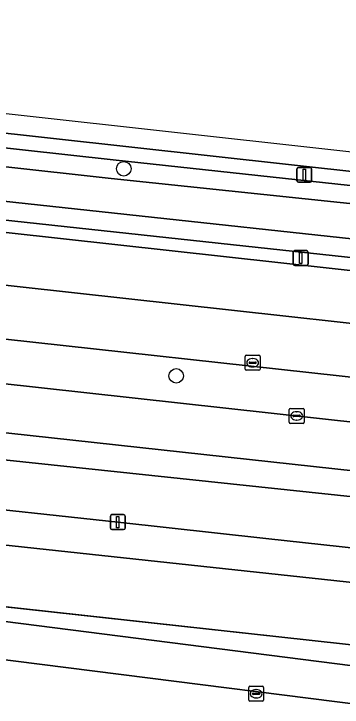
# Model space of a CAD drawing. Extents: x 162184 to 163154, y 385507 to 386516.
# Drawn here: x 162458.86 to 162480.91, y 386426.81 to 386473.4 of the extents above; entities that cross this region are included whole.
import ezdxf

# ---------------------------------------------------------------- set-up
doc = ezdxf.new("R2010")
doc.units = 0
for name, color, linetype in [('IMGEO_Berm_groen', 7, 'Continuous'), ('IMGEO_Boom', 7, 'Continuous'), ('IMGEO_Fietspad_gesloten', 7, 'Continuous'), ('IMGEO_Groenvoorziening', 7, 'Continuous'), ('IMGEO_Hek', 7, 'Continuous'), ('IMGEO_Kolk', 7, 'Continuous'), ('IMGEO_Lichtmast', 7, 'Continuous'), ('IMGEO_Oever', 7, 'Continuous'), ('IMGEO_OVBaan_gesloten', 7, 'Continuous'), ('IMGEO_Parkeervlak_open', 7, 'Continuous'), ('IMGEO_Rijbaan_lokaal_open', 7, 'Continuous'), ('IMGEO_Rijbaan_regionaal_gesloten', 7, 'Continuous'), ('IMGEO_Voetpad_open', 7, 'Continuous'), ('IMGEO_Waterloop', 7, 'Continuous')]:
    doc.layers.add(name, color=color, linetype=linetype)

msp = doc.modelspace()

# ---------------------------------------------------------------- linework, layer by layer
at = {"layer": 'IMGEO_Berm_groen'}
for points in [[(162541.252, 386456.199), (162397.539, 386472.113), (162395.318, 386472.359), (162394.948, 386471.487), (162397.779, 386471.186), (162400.841, 386470.909), (162402.12, 386470.769), (162422.559, 386468.367), (162447.197, 386465.623), (162450.483, 386465.257), (162465.526, 386463.582), (162499.024, 386459.971), (162501.305, 386459.689), (162516.904, 386457.789), (162537.483, 386455.491)], [(162570.818, 386447.339), (162569.607, 386447.487), (162568.012, 386447.875), (162562.087, 386448.548), (162547.314, 386449.891), (162535.294, 386451.198), (162450.21, 386460.422), (162446.971, 386460.788), (162401.545, 386466.031), (162397.25, 386466.468), (162393.017, 386466.943), (162392.606, 386465.976)], [(162392.606, 386465.976), (162396.664, 386465.528), (162542.092, 386449.462), (162563.316, 386447.453)], [(162613.988, 386438.091), (162606.697, 386438.297), (162597.59, 386438.678), (162578.374, 386439.662), (162558.009, 386441.049), (162541.026, 386442.441), (162445.632, 386452.94), (162395.715, 386458.384), (162389.661, 386459.044), (162389.661, 386459.044), (162388.471, 386456.244)], [(162388.471, 386456.244), (162388.471, 386456.244), (162395.33, 386455.487), (162519.79, 386441.76)], [(162511.316, 386439.442), (162452.562, 386445.864), (162394.901, 386452.259), (162387.143, 386453.119), (162386.302, 386451.14)], [(162386.302, 386451.14), (162410.16, 386448.539), (162420.849, 386447.373), (162445.492, 386444.783), (162513.786, 386437.543)]]:
    msp.add_lwpolyline(points, dxfattribs=at)
at = {"layer": 'IMGEO_Boom'}
for centre in [(162466.237, 386462.993), (162469.76, 386449.076)]:
    msp.add_circle(centre, 0.489, dxfattribs=at)
at = {"layer": 'IMGEO_Fietspad_gesloten'}
for points in [[(162420.849, 386447.373), (162410.16, 386448.539), (162409.778, 386445.416), (162413.301, 386445.028), (162415.005, 386444.81), (162431.632, 386443.01), (162440.398, 386442.014), (162453.79, 386440.539), (162465.837, 386439.248), (162475.78, 386438.147), (162491.163, 386436.474), (162495.383, 386436.058), (162512.845, 386434.099), (162535.416, 386431.622), (162535.473, 386431.8), (162546.282, 386431.799), (162555.818, 386431.981)], [(162619.523, 386432.354), (162616.897, 386432.615), (162613.714, 386432.942), (162606.078, 386434.165), (162566.111, 386435.21), (162535.834, 386435.272), (162524.914, 386436.329), (162513.786, 386437.543), (162445.492, 386444.783), (162420.849, 386447.373)]]:
    msp.add_lwpolyline(points, dxfattribs=at)
at = {"layer": 'IMGEO_Groenvoorziening'}
for points in [[(162437.945, 386439.898), (162437.422, 386435.841), (162439.369, 386435.627), (162509.644, 386427.917), (162510.266, 386432.099), (162457.261, 386437.815), (162442.374, 386439.42)], [(162509.644, 386427.917), (162439.369, 386435.627), (162439.29, 386434.984), (162509.365, 386426.039)]]:
    msp.add_lwpolyline(points, close=True, dxfattribs=at)
at = {"layer": 'IMGEO_Hek'}
msp.add_lwpolyline([(162437.422, 386435.841), (162512.792, 386427.572)], dxfattribs=at)
at = {"layer": 'IMGEO_Kolk'}
for p, q in [((162474.397, 386449.53), (162474.397, 386450.382)), ((162474.472, 386450.456), (162475.324, 386450.456)), ((162474.885, 386450.236), (162474.91, 386450.236)), ((162475.398, 386450.382), (162475.398, 386449.53)), ((162474.656, 386449.95), (162474.656, 386449.962)), ((162475.094, 386449.913), (162474.696, 386449.913)), ((162474.699, 386449.999), (162475.097, 386449.999)), ((162475.14, 386449.962), (162475.14, 386449.95)), ((162475.324, 386449.456), (162474.472, 386449.456)), ((162474.908, 386449.676), (162474.883, 386449.676)), ((162477.357, 386445.959), (162477.357, 386446.811)), ((162477.432, 386446.885), (162478.284, 386446.885)), ((162477.845, 386446.665), (162477.87, 386446.665)), ((162478.358, 386446.811), (162478.358, 386445.959)), ((162477.616, 386446.379), (162477.616, 386446.391)), ((162478.054, 386446.342), (162477.656, 386446.342)), ((162477.659, 386446.428), (162478.057, 386446.428)), ((162477.868, 386446.105), (162477.843, 386446.105)), ((162478.1, 386446.391), (162478.1, 386446.379)), ((162478.284, 386445.885), (162477.432, 386445.885)), ((162474.633, 386427.288), (162474.633, 386428.14)), ((162474.708, 386428.214), (162475.56, 386428.214)), ((162475.121, 386427.994), (162475.146, 386427.994)), ((162475.634, 386428.14), (162475.634, 386427.288)), ((162474.892, 386427.708), (162474.892, 386427.72)), ((162475.33, 386427.671), (162474.932, 386427.671)), ((162474.935, 386427.757), (162475.333, 386427.757)), ((162475.144, 386427.434), (162475.119, 386427.434)), ((162475.376, 386427.72), (162475.376, 386427.708)), ((162475.56, 386427.214), (162474.708, 386427.214))]:
    msp.add_line(p, q, dxfattribs=at)
for points in [[(162474.397, 386449.53), (162474.397, 386450.382)], [(162474.472, 386450.456), (162475.324, 386450.456)], [(162475.398, 386450.382), (162475.398, 386449.53)], [(162475.324, 386449.456), (162474.472, 386449.456)], [(162477.357, 386445.959), (162477.357, 386446.811)], [(162477.432, 386446.885), (162478.284, 386446.885)], [(162478.358, 386446.811), (162478.358, 386445.959)], [(162478.284, 386445.885), (162477.432, 386445.885)], [(162474.633, 386427.288), (162474.633, 386428.14)], [(162474.708, 386428.214), (162475.56, 386428.214)], [(162475.634, 386428.14), (162475.634, 386427.288)], [(162475.56, 386427.214), (162474.708, 386427.214)]]:
    msp.add_lwpolyline(points, dxfattribs=at)
for centre, radius, start, end in [((162474.474, 386450.38), 0.0765, 91.552, 178.448), ((162474.474, 386450.38), 0.0765, 91.552, 178.448), ((162475.322, 386450.38), 0.0765, 1.552, 88.448), ((162475.322, 386450.38), 0.0765, 1.552, 88.448), ((162474.696, 386449.959), 0.0403, 85.8775, 175.7526), ((162474.693, 386449.949), 0.0366, 178.938, 274.7102), ((162475.097, 386449.956), 0.043, 264.8664, 352.4533), ((162475.101, 386449.961), 0.0386, 1.7309, 96.639), ((162474.474, 386449.532), 0.0765, 181.552, 268.448), ((162474.474, 386449.532), 0.0765, 181.552, 268.448), ((162475.322, 386449.532), 0.0765, 271.552, 358.448), ((162475.322, 386449.532), 0.0765, 271.552, 358.448), ((162477.434, 386446.809), 0.0765, 91.552, 178.448), ((162477.434, 386446.809), 0.0765, 91.552, 178.448), ((162478.282, 386446.809), 0.0765, 1.552, 88.448), ((162478.282, 386446.809), 0.0765, 1.552, 88.448), ((162477.656, 386446.388), 0.0403, 85.8775, 175.7526), ((162477.653, 386446.378), 0.0366, 178.938, 274.7102), ((162478.057, 386446.385), 0.043, 264.8664, 352.4533), ((162478.061, 386446.39), 0.0386, 1.7309, 96.639), ((162477.434, 386445.961), 0.0765, 181.552, 268.448), ((162477.434, 386445.961), 0.0765, 181.552, 268.448), ((162478.282, 386445.961), 0.0765, 271.552, 358.448), ((162478.282, 386445.961), 0.0765, 271.552, 358.448), ((162474.71, 386428.138), 0.0765, 91.552, 178.448), ((162474.71, 386428.138), 0.0765, 91.552, 178.448), ((162475.558, 386428.138), 0.0765, 1.552, 88.448), ((162475.558, 386428.138), 0.0765, 1.552, 88.448), ((162474.932, 386427.717), 0.0403, 85.8775, 175.7526), ((162474.929, 386427.707), 0.0366, 178.938, 274.7102), ((162475.333, 386427.714), 0.043, 264.8664, 352.4533), ((162475.337, 386427.719), 0.0386, 1.7309, 96.639), ((162474.71, 386427.29), 0.0765, 181.552, 268.448), ((162474.71, 386427.29), 0.0765, 181.552, 268.448), ((162475.558, 386427.29), 0.0765, 271.552, 358.448), ((162475.558, 386427.29), 0.0765, 271.552, 358.448)]:
    msp.add_arc(centre, radius, start, end, dxfattribs=at)
for centre, major_axis, ratio, start_param, end_param in [((162474.884, 386449.956), (-0.387, 0.002), 0.722429, 4.712389, 7.853982), ((162474.909, 386449.956), (-0.39, 0.002), 0.717154, 1.570796, 4.712389), ((162477.844, 386446.385), (-0.387, 0.002), 0.722429, 4.712389, 7.853982), ((162477.869, 386446.385), (-0.39, 0.002), 0.717154, 1.570796, 4.712389), ((162475.12, 386427.714), (-0.387, 0.002), 0.722429, 4.712389, 7.853982), ((162475.145, 386427.714), (-0.39, 0.002), 0.717154, 1.570796, 4.712389)]:
    msp.add_ellipse(centre, major_axis=major_axis, ratio=ratio, start_param=start_param, end_param=end_param, dxfattribs=at)
at = {"layer": 'IMGEO_Lichtmast'}
for p, q in [((162477.872, 386462.182), (162477.872, 386462.982)), ((162477.872, 386462.982), (162477.872, 386462.182)), ((162477.972, 386463.082), (162478.762, 386463.082)), ((162478.762, 386463.082), (162477.972, 386463.082)), ((162478.862, 386462.982), (162478.862, 386462.182)), ((162478.862, 386462.182), (162478.862, 386462.982)), ((162478.762, 386462.082), (162477.972, 386462.082)), ((162477.972, 386462.082), (162478.762, 386462.082)), ((162477.628, 386456.59), (162477.628, 386457.39)), ((162477.628, 386457.39), (162477.628, 386456.59)), ((162477.728, 386457.49), (162478.518, 386457.49)), ((162478.518, 386457.49), (162477.728, 386457.49)), ((162478.618, 386457.39), (162478.618, 386456.59)), ((162478.618, 386456.59), (162478.618, 386457.39)), ((162478.518, 386456.49), (162477.728, 386456.49)), ((162477.728, 386456.49), (162478.518, 386456.49)), ((162465.342, 386438.848), (162465.342, 386439.648)), ((162465.342, 386439.648), (162465.342, 386438.848)), ((162465.442, 386439.748), (162466.232, 386439.748)), ((162466.232, 386439.748), (162465.442, 386439.748)), ((162466.332, 386439.648), (162466.332, 386438.848)), ((162466.332, 386438.848), (162466.332, 386439.648)), ((162466.232, 386438.748), (162465.442, 386438.748)), ((162465.442, 386438.748), (162466.232, 386438.748))]:
    msp.add_line(p, q, dxfattribs=at)
for points in [[(162478.292, 386462.957), (162478.442, 386462.957), (162478.442, 386462.207), (162478.292, 386462.207), (162478.292, 386462.957)], [(162478.048, 386457.365), (162478.198, 386457.365), (162478.198, 386456.615), (162478.048, 386456.615), (162478.048, 386457.365)], [(162465.762, 386439.623), (162465.912, 386439.623), (162465.912, 386438.873), (162465.762, 386438.873), (162465.762, 386439.623)]]:
    msp.add_lwpolyline(points, dxfattribs=at)
for centre, start, end in [((162477.972, 386462.982), 90, 180), ((162477.972, 386462.982), 90, 180), ((162478.762, 386462.982), 0, 90), ((162478.762, 386462.982), 360, 90), ((162477.972, 386462.182), 180, 270), ((162477.972, 386462.182), 180, 270), ((162478.762, 386462.182), 270, 0), ((162478.762, 386462.182), 270, 0), ((162477.728, 386457.39), 90, 180), ((162477.728, 386457.39), 90, 180), ((162478.518, 386457.39), 0, 90), ((162478.518, 386457.39), 360, 90), ((162477.728, 386456.59), 180, 270), ((162477.728, 386456.59), 180, 270), ((162478.518, 386456.59), 270, 0), ((162478.518, 386456.59), 270, 0), ((162465.442, 386439.648), 90, 180), ((162465.442, 386439.648), 90, 180), ((162466.232, 386439.648), 0, 90), ((162466.232, 386439.648), 360, 90), ((162465.442, 386438.848), 180, 270), ((162465.442, 386438.848), 180, 270), ((162466.232, 386438.848), 270, 0), ((162466.232, 386438.848), 270, 0)]:
    msp.add_arc(centre, 0.1, start, end, dxfattribs=at)
at = {"layer": 'IMGEO_Oever'}
for points in [[(162465.526, 386463.582), (162450.483, 386465.257), (162450.412, 386464.006), (162465.392, 386462.338), (162498.929, 386458.813), (162499.024, 386459.971)], [(162450.281, 386461.673), (162450.21, 386460.422), (162535.294, 386451.198), (162547.314, 386449.891), (162562.087, 386448.548), (162568.012, 386447.875), (162569.607, 386447.487), (162569.668, 386448.173), (162547.534, 386450.888), (162535.429, 386452.442), (162503.967, 386455.847), (162500.937, 386456.183), (162500.83, 386455.165), (162498.649, 386455.377), (162498.734, 386456.422)]]:
    msp.add_lwpolyline(points, close=True, dxfattribs=at)
at = {"layer": 'IMGEO_OVBaan_gesloten'}
for points in [[(162396.664, 386465.528), (162396.21, 386462.111), (162406.715, 386460.85), (162416.064, 386459.823), (162491.528, 386451.501), (162547.284, 386445.463), (162551.416, 386445.062), (162555.447, 386444.671), (162559.41, 386444.34), (162567.276, 386443.682), (162576.152, 386443.107), (162579.336, 386442.9), (162583.396, 386442.637), (162599.951, 386441.893), (162609.875, 386441.447), (162617.174, 386441.294), (162617.184, 386444.599), (162610.14, 386444.739), (162591.544, 386445.541)], [(162563.316, 386447.453), (162542.092, 386449.462), (162396.664, 386465.528)]]:
    msp.add_lwpolyline(points, dxfattribs=at)
msp.add_lwpolyline([(162396.21, 386462.111), (162395.715, 386458.384), (162445.632, 386452.94), (162541.026, 386442.441), (162558.009, 386441.049), (162578.374, 386439.662), (162597.59, 386438.678), (162606.697, 386438.297), (162613.988, 386438.091), (162617.163, 386437.987), (162617.174, 386441.294), (162609.875, 386441.447), (162599.951, 386441.893), (162583.396, 386442.637), (162579.336, 386442.9), (162576.152, 386443.107), (162567.276, 386443.682), (162559.41, 386444.34), (162555.447, 386444.671), (162551.416, 386445.062), (162547.284, 386445.463), (162491.528, 386451.501), (162416.064, 386459.823), (162406.715, 386460.85)], close=True, dxfattribs=at)
at = {"layer": 'IMGEO_Parkeervlak_open'}
msp.add_lwpolyline([(162439.29, 386434.984), (162438.977, 386432.425), (162509.426, 386423.511), (162509.352, 386423.626), (162509.287, 386423.746), (162509.233, 386423.872), (162509.191, 386424.002), (162509.16, 386424.136), (162509.141, 386424.271), (162509.134, 386424.408), (162509.365, 386426.039)], close=True, dxfattribs=at)
at = {"layer": 'IMGEO_Rijbaan_lokaal_open'}
for points in [[(162519.79, 386441.76), (162395.33, 386455.487), (162388.471, 386456.244), (162388.471, 386456.244), (162387.143, 386453.119)], [(162387.143, 386453.119), (162394.901, 386452.259), (162452.562, 386445.864), (162511.316, 386439.442)], [(162509.426, 386423.511), (162438.977, 386432.425)]]:
    msp.add_lwpolyline(points, dxfattribs=at)
at = {"layer": 'IMGEO_Rijbaan_regionaal_gesloten'}
msp.add_lwpolyline([(162617.109, 386453.314), (162551.46, 386456.355), (162397.71, 386473.402), (162397.539, 386472.113), (162541.252, 386456.199)], dxfattribs=at)
at = {"layer": 'IMGEO_Voetpad_open'}
for points in [[(162568.529, 386428.701), (162547.725, 386430.257), (162542.087, 386430.897), (162535.416, 386431.622), (162512.845, 386434.099), (162495.383, 386436.058), (162491.163, 386436.474), (162475.78, 386438.147), (162465.837, 386439.248), (162453.79, 386440.539), (162440.398, 386442.014), (162431.632, 386443.01), (162415.005, 386444.81), (162413.301, 386445.028), (162409.778, 386445.416), (162394.61, 386447.087), (162389.581, 386447.627), (162385.018, 386448.116), (162385.017, 386448.116), (162384.093, 386445.942)], [(162384.093, 386445.942), (162384.094, 386445.942), (162384.264, 386445.921), (162386.058, 386445.704), (162387.844, 386445.487), (162401.804, 386443.795), (162407.623, 386443.168), (162409.45, 386442.971), (162428.719, 386440.893), (162433.942, 386440.33), (162434.214, 386440.3), (162437.945, 386439.898), (162442.374, 386439.42), (162457.261, 386437.815), (162510.266, 386432.099), (162509.644, 386427.917), (162512.628, 386427.59), (162513.131, 386431.772), (162524.072, 386430.458), (162542.725, 386428.564), (162558.3, 386427.081)]]:
    msp.add_lwpolyline(points, dxfattribs=at)
at = {"layer": 'IMGEO_Waterloop'}
msp.add_lwpolyline([(162450.412, 386464.006), (162450.281, 386461.673), (162498.734, 386456.422), (162498.929, 386458.813), (162465.392, 386462.338)], close=True, dxfattribs=at)

doc.saveas('drawing.dxf')
